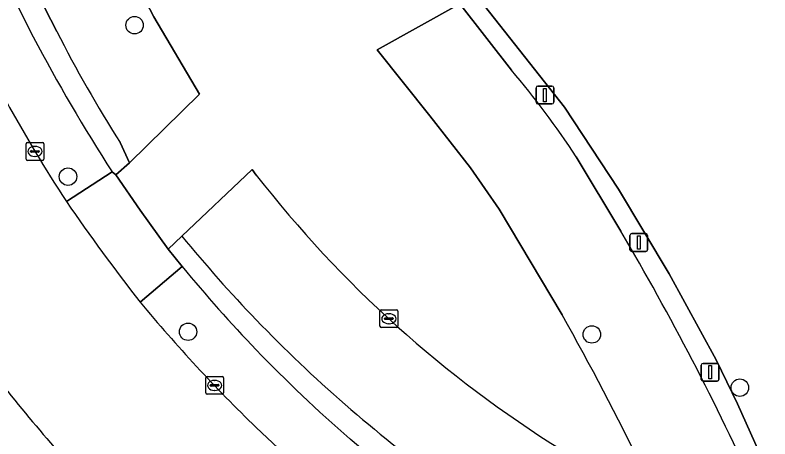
# Model space of a CAD drawing. Extents: x 161772 to 163126, y 383092 to 383917.
# Drawn here: x 162986.45 to 163028.84, y 383789.45 to 383813.24 of the extents above; entities that cross this region are included whole.
import ezdxf

# ---------------------------------------------------------------- set-up
doc = ezdxf.new("R2010")
doc.units = 0
for name, color, linetype in [('IMGEO_Boom', 7, 'Continuous'), ('IMGEO_Erf', 7, 'Continuous'), ('IMGEO_Groenvoorziening', 7, 'Continuous'), ('IMGEO_Hek', 7, 'Continuous'), ('IMGEO_Kolk', 7, 'Continuous'), ('IMGEO_Lichtmast', 7, 'Continuous'), ('IMGEO_Parkeervlak_open', 7, 'Continuous'), ('IMGEO_Rijbaan_lokaal_gesloten', 7, 'Continuous'), ('IMGEO_Rijbaan_lokaal_open', 7, 'Continuous'), ('IMGEO_Voetpad_open', 7, 'Continuous')]:
    doc.layers.add(name, color=color, linetype=linetype)

msp = doc.modelspace()

# ---------------------------------------------------------------- linework, layer by layer
at = {"layer": 'IMGEO_Boom'}
for centre in [(162993.161, 383812.678), (162989.424, 383804.173), (162996.169, 383795.462), (163018.844, 383795.312), (163027.156, 383792.324)]:
    msp.add_circle(centre, 0.489, dxfattribs=at)
at = {"layer": 'IMGEO_Erf'}
msp.add_lwpolyline([(162967.941, 383871.022), (162970.652, 383849.937), (162968.631, 383849.671), (162976.585, 383833.763), (162985.544, 383838.537), (162988.151, 383837.617), (162990.388, 383836.005), (162994.576, 383832.473), (162998.604, 383828.662), (163004.335, 383822.932), (163008.614, 383818.377), (163012.262, 383814.494), (163017.313, 383808.079), (163020.339, 383803.467), (163023.181, 383798.722), (163025.834, 383793.881), (163027.02, 383791.42), (163029.281, 383786.356), (163034.681, 383773.47)], dxfattribs=at)
at = {"layer": 'IMGEO_Groenvoorziening'}
for points in [[(162988.796, 383812.327), (162980.048, 383829.298), (162988.29, 383836.153), (162991.019, 383834.009), (162993.036, 383832.252), (163000, 383825.308), (163007.737, 383817.593), (163008.614, 383818.377), (163004.335, 383822.932), (162998.604, 383828.662), (162994.576, 383832.473), (162990.388, 383836.005), (162988.151, 383837.617), (162985.544, 383838.537), (162976.585, 383833.763), (162984.656, 383817.621), (162987.464, 383812.026)], [(163021.823, 383778.938), (163027.536, 383776.209), (163032.111, 383774.271), (163034.027, 383773.643), (163034.681, 383773.47), (163029.281, 383786.356), (163027.02, 383791.42), (163025.834, 383793.881), (163023.181, 383798.722), (163020.339, 383803.467), (163017.313, 383808.079), (163012.262, 383814.494), (163011.426, 383813.876), (163014.336, 383810.149)], [(162991.907, 383804.437), (162992.113, 383804.269), (162992.875, 383804.943), (162992.347, 383806.093)], [(163017.967, 383805.287), (163020.472, 383801.103)], [(162995.819, 383800.834), (162995.044, 383800.095), (162995.843, 383799.121)]]:
    msp.add_lwpolyline(points, dxfattribs=at)
for centre, radius, start, end in [((163078.079, 383859.982), 102.522, 207.8889, 212.805), ((163052.319, 383844.383), 71.153, 206.77681, 212.55645), ((162977.532, 383778.877), 48.296, 33.1509, 40.3547), ((162889.15, 383723.491), 152.542, 24.35597, 30.58333), ((163056.616, 383850.626), 78.584, 219.3174, 223.90887), ((163057.609, 383849.845), 79.925, 219.39416, 223.88052), ((163056.646, 383850.681), 78.644, 223.92239, 233.95501), ((163057.613, 383849.845), 79.928, 223.87784, 229.08151), ((163054.75, 383849.125), 77.527, 230.33237, 244.86728)]:
    msp.add_arc(centre, radius, start, end, dxfattribs=at)
at = {"layer": 'IMGEO_Hek'}
msp.add_lwpolyline([(163034.681, 383773.47), (163029.281, 383786.356), (163027.02, 383791.42), (163025.834, 383793.881), (163023.181, 383798.722), (163020.339, 383803.467), (163017.313, 383808.079), (163012.262, 383814.494)], dxfattribs=at)
at = {"layer": 'IMGEO_Kolk'}
for p, q in [((162987.067, 383805.163), (162987.067, 383806.015)), ((162987.142, 383806.089), (162987.994, 383806.089)), ((162988.068, 383806.015), (162988.068, 383805.163)), ((162987.326, 383805.583), (162987.326, 383805.595)), ((162987.369, 383805.632), (162987.767, 383805.632)), ((162987.555, 383805.869), (162987.58, 383805.869)), ((162987.81, 383805.595), (162987.81, 383805.583)), ((162987.764, 383805.546), (162987.366, 383805.546)), ((162987.578, 383805.309), (162987.553, 383805.309)), ((162987.994, 383805.089), (162987.142, 383805.089)), ((163007.019, 383796.697), (163007.871, 383796.697)), ((163006.944, 383795.771), (163006.944, 383796.623)), ((163007.432, 383796.477), (163007.457, 383796.477)), ((163007.945, 383796.623), (163007.945, 383795.771)), ((163007.203, 383796.191), (163007.203, 383796.203)), ((163007.641, 383796.154), (163007.243, 383796.154)), ((163007.246, 383796.24), (163007.644, 383796.24)), ((163007.455, 383795.917), (163007.43, 383795.917)), ((163007.687, 383796.203), (163007.687, 383796.191)), ((163007.871, 383795.697), (163007.019, 383795.697)), ((162997.158, 383792.027), (162997.158, 383792.879)), ((162997.233, 383792.953), (162998.085, 383792.953)), ((162998.159, 383792.879), (162998.159, 383792.027)), ((162997.417, 383792.447), (162997.417, 383792.459)), ((162997.46, 383792.496), (162997.858, 383792.496)), ((162997.646, 383792.733), (162997.671, 383792.733)), ((162997.901, 383792.459), (162997.901, 383792.447)), ((162997.855, 383792.41), (162997.457, 383792.41)), ((162997.669, 383792.173), (162997.644, 383792.173)), ((162998.085, 383791.953), (162997.233, 383791.953))]:
    msp.add_line(p, q, dxfattribs=at)
for points in [[(162987.067, 383805.163), (162987.067, 383806.015)], [(162987.142, 383806.089), (162987.994, 383806.089)], [(162988.068, 383806.015), (162988.068, 383805.163)], [(162987.994, 383805.089), (162987.142, 383805.089)], [(163007.019, 383796.697), (163007.871, 383796.697)], [(163006.944, 383795.771), (163006.944, 383796.623)], [(163007.945, 383796.623), (163007.945, 383795.771)], [(163007.871, 383795.697), (163007.019, 383795.697)], [(162997.158, 383792.027), (162997.158, 383792.879)], [(162997.233, 383792.953), (162998.085, 383792.953)], [(162998.159, 383792.879), (162998.159, 383792.027)], [(162998.085, 383791.953), (162997.233, 383791.953)]]:
    msp.add_lwpolyline(points, dxfattribs=at)
for centre, radius, start, end in [((162987.144, 383806.013), 0.0765, 91.552, 178.448), ((162987.144, 383806.013), 0.0765, 91.552, 178.448), ((162987.992, 383806.013), 0.0765, 1.552, 88.448), ((162987.992, 383806.013), 0.0765, 1.552, 88.448), ((162987.366, 383805.592), 0.0403, 85.8775, 175.7526), ((162987.363, 383805.582), 0.0366, 178.938, 274.7102), ((162987.767, 383805.589), 0.043, 264.8664, 352.4533), ((162987.771, 383805.594), 0.0386, 1.7309, 96.639), ((162987.144, 383805.165), 0.0765, 181.552, 268.448), ((162987.144, 383805.165), 0.0765, 181.552, 268.448), ((162987.992, 383805.165), 0.0765, 271.552, 358.448), ((162987.992, 383805.165), 0.0765, 271.552, 358.448), ((163007.021, 383796.621), 0.0765, 91.552, 178.448), ((163007.021, 383796.621), 0.0765, 91.552, 178.448), ((163007.869, 383796.621), 0.0765, 1.552, 88.448), ((163007.869, 383796.621), 0.0765, 1.552, 88.448), ((163007.243, 383796.2), 0.0403, 85.8775, 175.7526), ((163007.24, 383796.19), 0.0366, 178.938, 274.7102), ((163007.644, 383796.197), 0.043, 264.8664, 352.4533), ((163007.648, 383796.202), 0.0386, 1.7309, 96.639), ((163007.021, 383795.773), 0.0765, 181.552, 268.448), ((163007.021, 383795.773), 0.0765, 181.552, 268.448), ((163007.869, 383795.773), 0.0765, 271.552, 358.448), ((163007.869, 383795.773), 0.0765, 271.552, 358.448), ((162997.235, 383792.877), 0.0765, 91.552, 178.448), ((162997.235, 383792.877), 0.0765, 91.552, 178.448), ((162998.083, 383792.877), 0.0765, 1.552, 88.448), ((162998.083, 383792.877), 0.0765, 1.552, 88.448), ((162997.457, 383792.456), 0.0403, 85.8775, 175.7526), ((162997.454, 383792.446), 0.0366, 178.938, 274.7102), ((162997.858, 383792.453), 0.043, 264.8664, 352.4533), ((162997.862, 383792.458), 0.0386, 1.7309, 96.639), ((162997.235, 383792.029), 0.0765, 181.552, 268.448), ((162997.235, 383792.029), 0.0765, 181.552, 268.448), ((162998.083, 383792.029), 0.0765, 271.552, 358.448), ((162998.083, 383792.029), 0.0765, 271.552, 358.448)]:
    msp.add_arc(centre, radius, start, end, dxfattribs=at)
for centre, major_axis, ratio, start_param, end_param in [((162987.554, 383805.589), (-0.387, 0.002), 0.722429, 4.712389, 7.853982), ((162987.579, 383805.589), (-0.39, 0.002), 0.717154, 1.570796, 4.712389), ((163007.431, 383796.197), (-0.387, 0.002), 0.722429, 4.712389, 7.853982), ((163007.456, 383796.197), (-0.39, 0.002), 0.717154, 1.570796, 4.712389), ((162997.645, 383792.453), (-0.387, 0.002), 0.722429, 4.712389, 7.853982), ((162997.67, 383792.453), (-0.39, 0.002), 0.717154, 1.570796, 4.712389)]:
    msp.add_ellipse(centre, major_axis=major_axis, ratio=ratio, start_param=start_param, end_param=end_param, dxfattribs=at)
at = {"layer": 'IMGEO_Lichtmast'}
for p, q in [((163015.715, 383808.356), (163015.715, 383809.156)), ((163015.715, 383809.156), (163015.715, 383808.356)), ((163015.815, 383809.256), (163016.605, 383809.256)), ((163016.605, 383809.256), (163015.815, 383809.256)), ((163016.705, 383809.156), (163016.705, 383808.356)), ((163016.705, 383808.356), (163016.705, 383809.156)), ((163016.605, 383808.256), (163015.815, 383808.256)), ((163015.815, 383808.256), (163016.605, 383808.256)), ((163021.082, 383800.973), (163021.872, 383800.973)), ((163021.872, 383800.973), (163021.082, 383800.973)), ((163020.982, 383800.073), (163020.982, 383800.873)), ((163020.982, 383800.873), (163020.982, 383800.073)), ((163021.972, 383800.873), (163021.972, 383800.073)), ((163021.972, 383800.073), (163021.972, 383800.873)), ((163021.872, 383799.973), (163021.082, 383799.973)), ((163021.082, 383799.973), (163021.872, 383799.973)), ((163024.993, 383792.791), (163024.993, 383793.591)), ((163024.993, 383793.591), (163024.993, 383792.791)), ((163025.093, 383793.691), (163025.883, 383793.691)), ((163025.883, 383793.691), (163025.093, 383793.691)), ((163025.983, 383793.591), (163025.983, 383792.791)), ((163025.983, 383792.791), (163025.983, 383793.591)), ((163025.883, 383792.691), (163025.093, 383792.691)), ((163025.093, 383792.691), (163025.883, 383792.691))]:
    msp.add_line(p, q, dxfattribs=at)
for points in [[(163016.135, 383809.131), (163016.285, 383809.131), (163016.285, 383808.381), (163016.135, 383808.381), (163016.135, 383809.131)], [(163021.402, 383800.848), (163021.552, 383800.848), (163021.552, 383800.098), (163021.402, 383800.098), (163021.402, 383800.848)], [(163025.413, 383793.566), (163025.563, 383793.566), (163025.563, 383792.816), (163025.413, 383792.816), (163025.413, 383793.566)]]:
    msp.add_lwpolyline(points, dxfattribs=at)
for centre, start, end in [((163015.815, 383809.156), 90, 180), ((163015.815, 383809.156), 90, 180), ((163016.605, 383809.156), 0, 90), ((163016.605, 383809.156), 360, 90), ((163015.815, 383808.356), 180, 270), ((163015.815, 383808.356), 180, 270), ((163016.605, 383808.356), 270, 0), ((163016.605, 383808.356), 270, 0), ((163021.082, 383800.873), 90, 180), ((163021.082, 383800.873), 90, 180), ((163021.872, 383800.873), 0, 90), ((163021.872, 383800.873), 360, 90), ((163021.082, 383800.073), 180, 270), ((163021.082, 383800.073), 180, 270), ((163021.872, 383800.073), 270, 0), ((163021.872, 383800.073), 270, 0), ((163025.093, 383793.591), 90, 180), ((163025.093, 383793.591), 90, 180), ((163025.883, 383793.591), 0, 90), ((163025.883, 383793.591), 360, 90), ((163025.093, 383792.791), 180, 270), ((163025.093, 383792.791), 180, 270), ((163025.883, 383792.791), 270, 0), ((163025.883, 383792.791), 270, 0)]:
    msp.add_arc(centre, 0.1, start, end, dxfattribs=at)
at = {"layer": 'IMGEO_Parkeervlak_open'}
for points in [[(163000, 383818.22), (163001.569, 383816.574), (163003.015, 383814.976), (163007.737, 383817.593), (163000, 383825.308), (162993.036, 383832.252), (162991.019, 383834.009), (162988.29, 383836.153), (162980.048, 383829.298), (162988.796, 383812.327)], [(162992.347, 383806.093), (162992.875, 383804.943), (162996.808, 383808.802), (162994.245, 383813.152), (162991.331, 383818.763), (162986.523, 383828.103), (162987.558, 383828.64), (162988.606, 383829.163)], [(163014.336, 383810.149), (163011.426, 383813.876), (163006.786, 383811.285), (163009.741, 383807.583), (163012.033, 383804.659), (163013.645, 383802.351), (163017.175, 383796.408)], [(163020.472, 383801.103), (163017.967, 383805.287)], [(163000, 383804.262), (162999.758, 383804.575), (162995.819, 383800.834)]]:
    msp.add_lwpolyline(points, dxfattribs=at)
for centre, radius, start, end in [((163052.319, 383844.383), 71.153, 206.77681, 212.55645), ((162977.532, 383778.877), 48.296, 33.1509, 40.3547), ((163051.843, 383844.642), 65.714, 217.91484, 238.13842), ((162889.15, 383723.491), 152.542, 24.35597, 30.58333), ((163056.616, 383850.626), 78.584, 219.3174, 223.90887), ((162883.669, 383721.001), 153.33, 25.81789, 29.45868), ((163056.646, 383850.681), 78.644, 223.92239, 233.95501)]:
    msp.add_arc(centre, radius, start, end, dxfattribs=at)
at = {"layer": 'IMGEO_Rijbaan_lokaal_gesloten'}
msp.add_lwpolyline([(163002.161, 383788.051), (163000, 383790.079)], dxfattribs=at)
for centre, radius, start, end in [((163054.468, 383845.656), 77.98, 208.51848, 213.36432), ((163084.565, 383868.139), 115.503, 214.46858, 217.93687), ((163062.62, 383854.64), 89.941, 219.749, 225.87399), ((163051.481, 383844.446), 83.799, 215.23911, 222.07334)]:
    msp.add_arc(centre, radius, start, end, dxfattribs=at)
at = {"layer": 'IMGEO_Rijbaan_lokaal_open'}
for points in [[(162988.606, 383829.163), (162987.558, 383828.64), (162986.523, 383828.103), (162991.331, 383818.763), (162994.245, 383813.152), (162996.808, 383808.802), (162992.875, 383804.943), (162992.113, 383804.269), (162993.474, 383802.288), (162995.044, 383800.095), (162995.819, 383800.834), (162999.758, 383804.575), (163000, 383804.262)], [(163017.175, 383796.408), (163013.645, 383802.351), (163012.033, 383804.659), (163009.741, 383807.583), (163006.786, 383811.285), (163011.426, 383813.876), (163012.262, 383814.494), (163008.614, 383818.377), (163007.737, 383817.593), (163003.015, 383814.976), (163001.569, 383816.574), (163000, 383818.22)]]:
    msp.add_lwpolyline(points, dxfattribs=at)
for centre, radius, start, end in [((163051.843, 383844.642), 65.714, 217.91484, 238.13842), ((162883.669, 383721.001), 153.33, 25.81789, 29.45868)]:
    msp.add_arc(centre, radius, start, end, dxfattribs=at)
at = {"layer": 'IMGEO_Voetpad_open'}
for points in [[(162987.464, 383812.026), (162984.656, 383817.621), (162976.585, 383833.763)], [(162993.469, 383797.129), (162995.843, 383799.121), (162995.044, 383800.095), (162993.474, 383802.288), (162992.113, 383804.269), (162991.907, 383804.437), (162989.34, 383802.77)], [(162989.34, 383802.77), (162991.907, 383804.437)], [(162995.843, 383799.121), (162993.469, 383797.129)], [(163000, 383790.079), (163002.161, 383788.051)]]:
    msp.add_lwpolyline(points, dxfattribs=at)
for centre, radius, start, end in [((163078.079, 383859.982), 102.522, 207.8889, 212.805), ((163054.468, 383845.656), 77.98, 208.51848, 213.36432), ((163084.565, 383868.139), 115.503, 214.46858, 217.93687), ((163057.609, 383849.845), 79.925, 219.39416, 223.88052), ((163062.62, 383854.64), 89.941, 219.749, 225.87399), ((163051.481, 383844.446), 83.799, 215.23911, 222.07334), ((163057.613, 383849.845), 79.928, 223.87784, 229.08151), ((163054.75, 383849.125), 77.527, 230.33237, 244.86728)]:
    msp.add_arc(centre, radius, start, end, dxfattribs=at)

doc.saveas('drawing.dxf')
